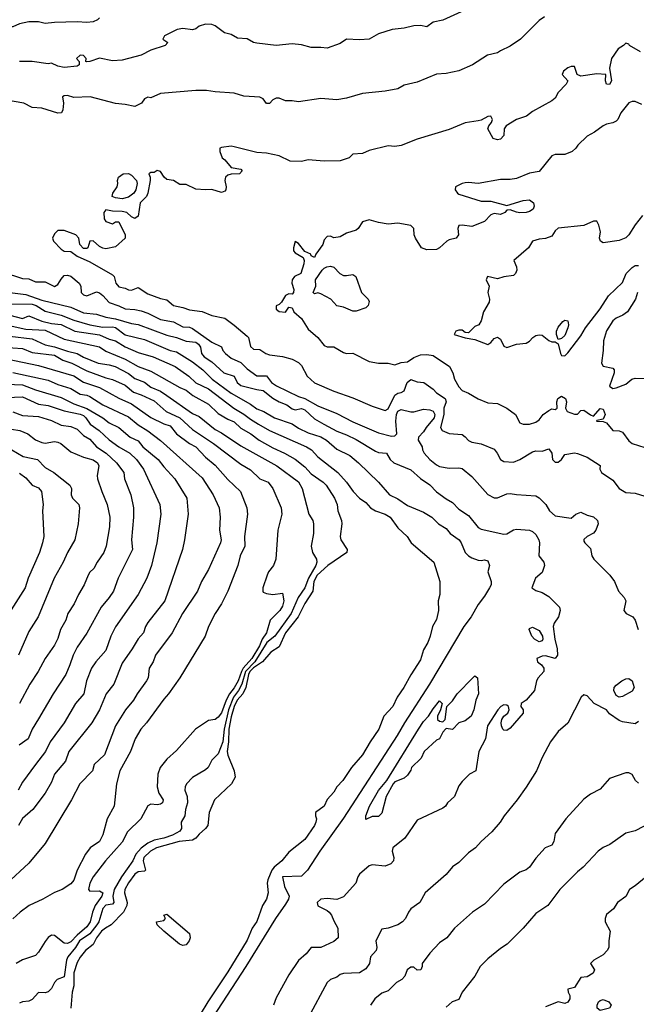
# Model space of a CAD drawing. Header units: metres. Extents: x -46681 to -43747, y -240911 to -237677.
# Tile 674 of 1056: x -45268 to -45171, y -238602 to -238448. Entities that reach past the tile are written whole.
import ezdxf

# ---------------------------------------------------------------- set-up
doc = ezdxf.new("R2010")
doc.units = ezdxf.units.M
doc.layers.add('CONTOUR_INDEX', color=1, linetype='Continuous')
doc.layers.add('CONTOUR_INTER', color=3, linetype='Continuous')

msp = doc.modelspace()

# ---------------------------------------------------------------- linework, layer by layer
at = {"layer": 'CONTOUR_INDEX'}
for points, elevation in [([(-45255.1, -238448.22), (-45255.42, -238448.52), (-45256.1, -238448.83), (-45257.1, -238448.95), (-45258.6, -238448.83), (-45262.1, -238448.91), (-45263.6, -238449.11), (-45264.6, -238448.8), (-45266.1, -238448.8), (-45267.6, -238449.13), (-45268.6, -238449.62), (-45271.1, -238449.59), (-45272.6, -238449.74), (-45274.1, -238449.13), (-45277.6, -238448.81), (-45279.1, -238448.17)], 65), ([(-45170.48, -238479.02), (-45171.6, -238480.44), (-45172.6, -238482.02), (-45173.1, -238482.49), (-45174.1, -238482.89), (-45176.6, -238483.26), (-45177.01, -238483.02), (-45177.2, -238482.52), (-45177.03, -238481.52), (-45177.26, -238480.52), (-45177.6, -238479.9), (-45178.1, -238479.89), (-45179.6, -238480.53), (-45183.6, -238480.98), (-45184.1, -238481.38), (-45184.6, -238482.2), (-45185.6, -238482.58), (-45186.6, -238482.69), (-45187.6, -238482.98), (-45188.26, -238484.02), (-45190.52, -238486.02), (-45190.12, -238487.02), (-45190.05, -238487.52), (-45190.25, -238488.02), (-45190.6, -238488.35), (-45192.1, -238488.56), (-45193.1, -238488.85), (-45194.65, -238488.52), (-45194.82, -238489.02), (-45194.4, -238490.02), (-45194.57, -238491.02), (-45194.33, -238492.02), (-45194.35, -238492.52), (-45195.24, -238494.02), (-45195.6, -238495.41), (-45196.01, -238496.02), (-45196.6, -238496.28), (-45197.6, -238497.26), (-45198.1, -238497.25), (-45198.6, -238496.86), (-45199.1, -238496.86), (-45199.56, -238497.02), (-45199.85, -238497.52), (-45198.1, -238498.04), (-45196.6, -238498.31), (-45194.6, -238499.08), (-45194.1, -238498.79), (-45193.6, -238498.18), (-45193.1, -238497.94), (-45192.6, -238498.27), (-45192.1, -238499.33), (-45191.6, -238499.57), (-45190.1, -238499.02), (-45188.6, -238498.89), (-45188.1, -238498.6), (-45187.59, -238498.02), (-45187.1, -238497.7), (-45186.6, -238497.57), (-45186.1, -238497.64), (-45185.1, -238498.45), (-45184.6, -238498.68), (-45184.1, -238498.66), (-45183.6, -238499), (-45183.27, -238500.52), (-45183.1, -238500.81), (-45182.6, -238500.85), (-45182.1, -238500.37), (-45180.1, -238497.72), (-45179.36, -238496.52), (-45177.06, -238493.52), (-45175.78, -238491.52), (-45173.6, -238489.43), (-45173.01, -238488.02), (-45172.1, -238487.1), (-45171.6, -238486.81), (-45171.1, -238486.79)], 60), ([(-45171.24, -238491.02), (-45171.56, -238492.02), (-45172.82, -238494.02), (-45173.53, -238494.52), (-45174.6, -238494.97), (-45175.1, -238495.4), (-45176.1, -238496.95), (-45176.58, -238498.52), (-45176.62, -238500.02), (-45176.86, -238502.02), (-45176.6, -238502.46), (-45175.1, -238502.78), (-45174.9, -238503.02), (-45174.88, -238503.52), (-45175.6, -238505.57), (-45175.1, -238505.94), (-45174.6, -238505.86), (-45173.1, -238505.26), (-45172.12, -238504.52), (-45171.6, -238504.35), (-45170.1, -238504.38)], 60), ([(-45269.6, -238492.75), (-45265.6, -238492.8), (-45265, -238493.02), (-45263.6, -238493.88), (-45261.1, -238494.5), (-45259.1, -238495.3), (-45256.63, -238496.02), (-45254.6, -238496.39), (-45253.1, -238496.35), (-45252.6, -238496.45), (-45251.1, -238497.58), (-45248.1, -238498.32), (-45244.1, -238500.02), (-45243.1, -238500.23), (-45240.6, -238501.78), (-45239, -238503.02), (-45237.53, -238504.52), (-45234.6, -238506.67), (-45231.6, -238508.4), (-45230.6, -238509.13), (-45229.52, -238509.52), (-45227.81, -238510.52), (-45225.1, -238511.47), (-45224.1, -238512.15), (-45222.6, -238512.85), (-45220.6, -238513.46), (-45219.73, -238514.02), (-45218.1, -238515.4), (-45216.1, -238516.41), (-45214.76, -238517.52), (-45211.64, -238520.52), (-45209.91, -238522.52), (-45208.6, -238523.12), (-45207.1, -238524.18), (-45204.6, -238525.2), (-45203.31, -238526.02), (-45202.27, -238527.02), (-45201.1, -238527.76), (-45200.43, -238528.52), (-45199.07, -238529.52), (-45198.73, -238530.02), (-45198.13, -238531.52), (-45197.6, -238532.02), (-45197.1, -238532.34), (-45196.1, -238532.69), (-45195.6, -238532.77), (-45195.1, -238532.65), (-45194.6, -238532.78), (-45194.33, -238533.52), (-45194.6, -238534.52), (-45194.05, -238536.02), (-45194.08, -238536.52), (-45194.32, -238537.02), (-45195.1, -238538.33), (-45196.1, -238539.62), (-45197.18, -238541.52), (-45198.3, -238543.02), (-45203.66, -238552.02), (-45207.59, -238558.02), (-45208.74, -238560.02), (-45217.1, -238572.88), (-45220.76, -238578.02), (-45222.68, -238581.02), (-45223.6, -238581.93), (-45226.61, -238582.02), (-45226.28, -238583.52), (-45225.56, -238585.02), (-45225.67, -238585.52), (-45226.1, -238586.29), (-45227.69, -238588.52), (-45232.32, -238596.02), (-45240.48, -238608.52)], 65), ([(-45182.89, -238495.52), (-45182.6, -238495.3), (-45182.1, -238495.43), (-45182.01, -238496.02), (-45182.1, -238496.52), (-45182.6, -238497.67), (-45183.1, -238498.16), (-45183.6, -238498.32), (-45183.89, -238497.52), (-45183.86, -238497.02), (-45183.6, -238496.39), (-45182.89, -238495.52)], 60), ([(-45269.6, -238501.34), (-45264.6, -238502.35), (-45259.1, -238503.99), (-45257.6, -238504.97), (-45255.1, -238505.79), (-45252.1, -238507.45), (-45250.1, -238508.34), (-45247.1, -238510.49), (-45245.1, -238511.46), (-45244.1, -238511.76), (-45243.09, -238513.02), (-45241.1, -238514.5), (-45240.1, -238515.03), (-45238.6, -238516.65), (-45237.1, -238517.89), (-45235.1, -238520.14), (-45233.11, -238522.02), (-45232.16, -238524.52), (-45232.06, -238525.52), (-45232.52, -238529.02), (-45232.44, -238530.52), (-45233.2, -238532.02), (-45233.53, -238533.52), (-45235.1, -238537.55), (-45236.12, -238539.52), (-45237.1, -238541.02), (-45238.11, -238543.02), (-45238.66, -238544.52), (-45242.6, -238551.04), (-45244.33, -238553.52), (-45245.1, -238554.35), (-45247.76, -238558.02), (-45248.65, -238559.02), (-45249.56, -238560.52), (-45250.3, -238562.52), (-45251.93, -238565.52), (-45252.45, -238567.52), (-45252.81, -238571.02), (-45253.89, -238573.02), (-45254.6, -238575.49), (-45255.13, -238576.52), (-45256.55, -238577.52), (-45257.3, -238578.52), (-45258.59, -238581.02), (-45259.1, -238582.57), (-45259.6, -238583.11), (-45260.91, -238584.02), (-45262.1, -238584.45), (-45263.94, -238585.52), (-45266.08, -238586.52), (-45267.46, -238587.52), (-45268.6, -238588.6)], 70), ([(-45270.1, -238512.09), (-45267.55, -238512.52), (-45266.27, -238513.02), (-45265.1, -238513.95), (-45264.1, -238514.36), (-45263.6, -238514.45), (-45262.1, -238514.22), (-45261.6, -238514.3), (-45261.16, -238514.52), (-45259.6, -238515.82), (-45257.6, -238516.66), (-45256.1, -238517.06), (-45255.41, -238517.52), (-45255.22, -238518.02), (-45255.47, -238519.52), (-45255.4, -238520.02), (-45254.76, -238522.02), (-45253.92, -238524.02), (-45253.49, -238526.02), (-45253.55, -238527.52), (-45254.09, -238530.52), (-45254.45, -238531.52), (-45255.47, -238533.02), (-45255.98, -238534.02), (-45256.6, -238534.56), (-45256.9, -238535.02), (-45257.5, -238536.52), (-45258.38, -238538.02), (-45259.08, -238539.52), (-45260.06, -238541.02), (-45260.36, -238542.02), (-45261.18, -238543.52), (-45261.6, -238544.91), (-45262.1, -238545.92), (-45263.59, -238548.02), (-45264.65, -238550.02), (-45265.98, -238552.02), (-45267.6, -238555.02)], 75), ([(-45188.16, -238543.52), (-45188.1, -238543.32), (-45187.6, -238543.12), (-45186.6, -238543.68), (-45186.04, -238544.52), (-45185.99, -238545.02), (-45186.1, -238545.26), (-45186.6, -238545.41), (-45187.33, -238545.02), (-45187.73, -238544.52), (-45188.16, -238543.52)], 65), ([(-45196.9, -238551.02), (-45196.6, -238550.73), (-45196.19, -238551.02), (-45196.06, -238553.52), (-45196.43, -238554.52), (-45196.74, -238556.02), (-45197.18, -238557.02), (-45198.1, -238557.74), (-45199.1, -238558.03), (-45200.1, -238559.06), (-45201.1, -238558.94), (-45201.18, -238559.02), (-45201.59, -238559.52), (-45202.1, -238560.55), (-45202.6, -238560.72), (-45204.49, -238562.52), (-45204.96, -238563.52), (-45206.49, -238565.02), (-45206.6, -238565.41), (-45207.1, -238566.2), (-45207.6, -238566.66), (-45209.1, -238567.23), (-45209.36, -238567.52), (-45210.42, -238569.52), (-45211.1, -238572.13), (-45211.6, -238572.63), (-45212.6, -238572.63), (-45213.6, -238573.11), (-45213.6, -238572.52), (-45213.03, -238571.02), (-45211.6, -238568.59), (-45210.32, -238567.02), (-45205.4, -238559.02), (-45204.6, -238557.85), (-45203.85, -238557.02), (-45203.1, -238555.85), (-45202.1, -238554.63), (-45201.69, -238555.02), (-45201.98, -238556.02), (-45202.45, -238557.02), (-45202.43, -238557.52), (-45202.1, -238557.8), (-45201.6, -238557.88), (-45201.21, -238557.52), (-45200.95, -238555.52), (-45200.1, -238554.62), (-45199.34, -238553.52), (-45196.9, -238551.02)], 65), ([(-45169.88, -238582.02), (-45171.6, -238583.43), (-45172.52, -238584.02), (-45173.1, -238585.11), (-45174.38, -238586.02), (-45175, -238587.02), (-45176.1, -238587.89), (-45176.3, -238588.52), (-45176.31, -238589.02), (-45175.52, -238590.52), (-45175.74, -238592.02), (-45175.71, -238593.02), (-45175.96, -238593.52), (-45176.6, -238594.19), (-45178.08, -238595.02), (-45178.59, -238595.52), (-45177.98, -238596.52), (-45178.16, -238597.02), (-45179.1, -238597.6), (-45180.1, -238597.73), (-45181.1, -238599.26), (-45182.11, -238599.52), (-45182.05, -238600.02), (-45181.8, -238600.52), (-45181.78, -238601.02), (-45182.1, -238601.56), (-45182.6, -238601.75), (-45183.6, -238601.51), (-45185.6, -238602.31)], 60), ([(-45177.34, -238601.52), (-45177.1, -238601.28), (-45176.6, -238601.14), (-45175.74, -238601.52), (-45175.37, -238602.02), (-45175.61, -238602.52), (-45177.1, -238602.85), (-45177.52, -238602.52), (-45177.53, -238602.02), (-45177.34, -238601.52)], 60)]:
    msp.add_lwpolyline(points, dxfattribs=dict(at, elevation=elevation))
at = {"layer": 'CONTOUR_INTER'}
for points, elevation in [([(-45198.17, -238447.02), (-45201.6, -238448.57), (-45203.1, -238448.89), (-45204.1, -238449.62), (-45205.1, -238449.42), (-45206.1, -238449.45), (-45207.6, -238449.82), (-45209.47, -238450.02), (-45211.6, -238450.69), (-45213.1, -238451.53), (-45214.6, -238451.65), (-45216.6, -238451.52), (-45217.6, -238452.19), (-45219.6, -238452.92), (-45220.6, -238452.8), (-45222.1, -238452.83), (-45223.6, -238452.43), (-45225.1, -238452.23), (-45227.6, -238452.51), (-45230.6, -238452.17), (-45231.1, -238452.03), (-45232.1, -238451.48), (-45233.6, -238451.38), (-45234.6, -238450.78), (-45235.61, -238450.52), (-45237.1, -238449.47), (-45237.6, -238449.25), (-45238.6, -238449.2), (-45239.57, -238449.52), (-45240.1, -238449.91), (-45240.6, -238450.05), (-45242.1, -238449.84), (-45243.03, -238450.02), (-45244.99, -238451.02), (-45245.26, -238451.52), (-45244.45, -238452.02), (-45244.87, -238452.52), (-45247.1, -238453.25), (-45248.59, -238454.02), (-45251.6, -238454.79), (-45253.1, -238454.92), (-45255.1, -238454.49), (-45256.6, -238455.02), (-45257.1, -238455.08), (-45257.22, -238455.02), (-45257.18, -238454.52), (-45257.6, -238454.07), (-45258.1, -238454), (-45258.67, -238454.52), (-45258.29, -238455.02), (-45258.29, -238455.52), (-45258.6, -238455.71), (-45260.6, -238455.92), (-45261.6, -238455.74), (-45262.6, -238455.29), (-45263.1, -238455.35), (-45265.6, -238455.02), (-45267.6, -238454.99)], 64), ([(-45185.75, -238448.02), (-45186.6, -238448.6), (-45189.51, -238451.52), (-45191.1, -238452.64), (-45192.6, -238453.32), (-45193.1, -238453.68), (-45194.65, -238454.02), (-45196.98, -238455.52), (-45199.1, -238456.45), (-45201.1, -238456.85), (-45202.6, -238456.98), (-45205.6, -238458.21), (-45207.6, -238458.7), (-45208.6, -238459.25), (-45210.6, -238459.65), (-45214.1, -238460), (-45216.6, -238460.73), (-45218.1, -238460.98), (-45220.6, -238460.76), (-45224.1, -238461.29), (-45225.1, -238461.11), (-45226.1, -238461.12), (-45227.1, -238460.73), (-45227.6, -238460.7), (-45228.1, -238460.96), (-45228.6, -238461.53), (-45229.1, -238461.54), (-45229.6, -238460.81), (-45230.1, -238460.55), (-45232.6, -238460.4), (-45234.1, -238459.95), (-45237.1, -238459.74), (-45238.45, -238459.52), (-45240.1, -238459.5), (-45245.6, -238459.98), (-45247.1, -238460.65), (-45247.6, -238460.55), (-45248.1, -238460.81), (-45248.57, -238461.52), (-45249.6, -238462.01), (-45251.1, -238461.69), (-45252.6, -238461.55), (-45256.55, -238460.52), (-45259.1, -238460.6), (-45260.1, -238460.32), (-45260.6, -238460.33), (-45260.89, -238460.52), (-45260.73, -238461.52), (-45260.84, -238462.52), (-45261.04, -238463.02), (-45261.6, -238463.07), (-45264.1, -238462.28), (-45265.6, -238462.15), (-45266.91, -238461.52), (-45269.6, -238461.01)], 63), ([(-45170.79, -238453.52), (-45172.49, -238452.52), (-45172.6, -238452.3), (-45173.1, -238452.15), (-45173.42, -238452.52), (-45174.26, -238453.02), (-45175.29, -238454.52), (-45175.6, -238456.02), (-45175.32, -238458.02), (-45175.6, -238458.58), (-45176.11, -238458.52), (-45176.24, -238458.02), (-45176.17, -238457.02), (-45177.6, -238456.94), (-45180.1, -238457.28), (-45180.68, -238457.02), (-45181.1, -238455.78), (-45181.6, -238455.76), (-45182.1, -238456), (-45182.77, -238456.52), (-45183, -238457.02), (-45182.14, -238458.02), (-45182.36, -238458.52), (-45183.6, -238459.83), (-45184.1, -238460.74), (-45184.6, -238461.14), (-45187.6, -238462.8), (-45188.56, -238463.52), (-45190.1, -238464.02), (-45191.71, -238465.02), (-45192.05, -238465.52), (-45192.09, -238466.52), (-45192.6, -238467.08), (-45193.1, -238467.23), (-45193.74, -238467.02), (-45194.59, -238465.52), (-45194.44, -238465.02), (-45193.99, -238464.52), (-45193.85, -238464.02), (-45194.1, -238463.52), (-45194.6, -238463.55), (-45195.6, -238464.13), (-45196.1, -238464.26), (-45198.1, -238464.58), (-45200.6, -238465.59), (-45205.6, -238467.08), (-45208.1, -238468.1), (-45209.1, -238468.24), (-45210.1, -238468.13), (-45213.1, -238468.87), (-45214.1, -238469.33), (-45215.6, -238469.46), (-45216.22, -238470.02), (-45217.6, -238470.46), (-45220.1, -238470.53), (-45222.6, -238470.31), (-45223.6, -238470.56), (-45225.39, -238470.52), (-45227.1, -238469.68), (-45229.1, -238469.31), (-45230.6, -238469.2), (-45234.1, -238468.28), (-45234.6, -238468.2), (-45236.1, -238468.41), (-45236.35, -238468.52), (-45236.37, -238469.02), (-45236, -238470.02), (-45235.6, -238470.33), (-45234.6, -238471.52), (-45233.1, -238471.78), (-45232.86, -238472.02), (-45233.29, -238472.52), (-45234.6, -238472.56), (-45235.1, -238472.69), (-45235.48, -238473.02), (-45235.56, -238473.52), (-45235.39, -238474.52), (-45235.42, -238475.02), (-45235.6, -238475.23), (-45236.1, -238475.4), (-45237.6, -238474.95), (-45238.6, -238475), (-45240.1, -238474.88), (-45241.6, -238474.19), (-45242.6, -238474.18), (-45243.6, -238473.55), (-45244.6, -238473.38), (-45245.05, -238473.02), (-45245.6, -238472.16), (-45246.1, -238472), (-45246.6, -238472.31), (-45247.1, -238472.32), (-45247.42, -238472.52), (-45247.21, -238473.02), (-45247.21, -238473.52), (-45247.59, -238475.52), (-45247.77, -238476.02), (-45248.77, -238477.02), (-45249.1, -238479.11), (-45249.6, -238479.47), (-45250.1, -238479.22), (-45250.84, -238478.52), (-45251.6, -238478.37), (-45253.1, -238478.33), (-45254.1, -238478.12), (-45254.42, -238478.52), (-45254.4, -238479.52), (-45254.1, -238479.91), (-45253.1, -238480.29), (-45252.6, -238480), (-45252.1, -238480.01), (-45251.13, -238482.02), (-45251.1, -238482.52), (-45252.6, -238483.9), (-45254.1, -238484.18), (-45254.6, -238484.11), (-45255.1, -238483.84), (-45256.1, -238482.95), (-45256.64, -238483.02), (-45256.94, -238484.02), (-45257.1, -238484.16), (-45257.6, -238484.13), (-45258.17, -238483.52), (-45258.35, -238482.52), (-45258.82, -238482.02), (-45260.6, -238481.34), (-45261.6, -238481.32), (-45262.1, -238481.85), (-45262.43, -238482.52), (-45262.29, -238483.02), (-45261.1, -238484.25), (-45260.6, -238484.53), (-45259.6, -238484.62), (-45258.6, -238485.35), (-45256.6, -238486.23), (-45253.1, -238488.25), (-45252.82, -238488.52), (-45252.55, -238489.52), (-45252.1, -238490.13), (-45251.1, -238490.34), (-45250.6, -238490.57), (-45250.1, -238490.61), (-45249.1, -238490.23), (-45247.6, -238491.19), (-45245.6, -238491.92), (-45244.6, -238492.13), (-45243.6, -238493.03), (-45242.1, -238493.33), (-45241.1, -238493.69), (-45239.1, -238493.96), (-45237.6, -238494.59), (-45235.6, -238495.01), (-45234.1, -238496.1), (-45232.1, -238497.81), (-45231.91, -238498.02), (-45231.6, -238499.42), (-45231.1, -238499.81), (-45230.1, -238499.87), (-45229.16, -238500.52), (-45228.6, -238500.68), (-45226.6, -238500.96), (-45225.1, -238501.39), (-45224.1, -238501.92), (-45223.6, -238502.35), (-45222.74, -238504.02), (-45221.6, -238505.07), (-45218.6, -238506.37), (-45215.6, -238507.41), (-45212.6, -238508.71), (-45210.6, -238509.38), (-45210.1, -238509.14), (-45209.1, -238507.01), (-45208.6, -238506.67), (-45208.1, -238506.59), (-45207.6, -238506.3), (-45207.14, -238505.02), (-45206.6, -238504.56), (-45205.6, -238504.93), (-45204.55, -238505.02), (-45203.1, -238506.06), (-45202.6, -238506.65), (-45201.22, -238507.52), (-45201.08, -238508.02), (-45201.44, -238509.02), (-45201.46, -238510.02), (-45201.94, -238512.02), (-45201.69, -238512.52), (-45200.6, -238512.97), (-45198.6, -238513.14), (-45198.1, -238513.49), (-45197.6, -238514.07), (-45197.1, -238514.33), (-45195.6, -238514.58), (-45193.6, -238515.38), (-45193.12, -238516.02), (-45192.63, -238517.02), (-45192.1, -238517.31), (-45190.6, -238517.43), (-45189.6, -238517.03), (-45187.6, -238515.81), (-45187.1, -238515.67), (-45186.1, -238515.72), (-45185.1, -238515.37), (-45184.6, -238516.02), (-45184.5, -238517.02), (-45184.1, -238517.43), (-45183.6, -238517.42), (-45183.1, -238517.02), (-45182.6, -238516.25), (-45181.1, -238515.97), (-45180.6, -238516.06), (-45179.1, -238516.63), (-45177.1, -238517.94), (-45177.14, -238518.52), (-45176.87, -238519.02), (-45175.1, -238520.25), (-45174.09, -238521.52), (-45173.1, -238522.18), (-45171.6, -238522.27), (-45170.1, -238522.7)], 62), ([(-45170.6, -238461.68), (-45171.6, -238461.23), (-45172.1, -238461.25), (-45172.6, -238461.44), (-45173.86, -238463.02), (-45174.32, -238464.02), (-45174.6, -238464.28), (-45175.1, -238464.58), (-45176.1, -238464.78), (-45176.6, -238465.03), (-45177.96, -238466.02), (-45179.1, -238466.65), (-45180.57, -238468.02), (-45180.89, -238468.52), (-45181.42, -238469.02), (-45182.6, -238469.48), (-45184.1, -238469.47), (-45184.6, -238469.71), (-45186.6, -238472.13), (-45188.1, -238472.4), (-45190.1, -238473.22), (-45191.1, -238473.37), (-45192.6, -238473.4), (-45196.1, -238474.02), (-45197.6, -238473.86), (-45198.1, -238473.93), (-45198.57, -238474.02), (-45199.62, -238474.52), (-45199.67, -238475.02), (-45199.33, -238475.52), (-45199.1, -238475.65), (-45195.6, -238476.77), (-45194.1, -238476.76), (-45191.6, -238477.46), (-45189.1, -238476.65), (-45188.1, -238476.58), (-45187.45, -238477.02), (-45187.34, -238477.52), (-45187.5, -238478.02), (-45188.1, -238478.39), (-45188.6, -238478.53), (-45189.6, -238478.56), (-45190.1, -238478.49), (-45191.1, -238478.09), (-45191.6, -238478.18), (-45191.95, -238478.52), (-45192.6, -238478.83), (-45193.6, -238478.71), (-45194.1, -238478.87), (-45195.1, -238479.94), (-45197.1, -238480.7), (-45198.6, -238480.49), (-45199.1, -238480.58), (-45199.28, -238481.02), (-45199.18, -238482.02), (-45199.51, -238482.52), (-45200.6, -238482.81), (-45200.96, -238483.02), (-45202.1, -238484.04), (-45202.6, -238484.32), (-45204.1, -238484.37), (-45204.91, -238484.02), (-45205.88, -238482.52), (-45206.05, -238482.02), (-45206.11, -238481.02), (-45206.6, -238480.55), (-45208.6, -238480.19), (-45210.1, -238480.36), (-45211.6, -238480.1), (-45213.1, -238479.67), (-45214.1, -238479.97), (-45214.8, -238481.02), (-45215.1, -238481.28), (-45216.6, -238481.75), (-45217.6, -238482.31), (-45218.6, -238482.46), (-45219.1, -238482.22), (-45219.6, -238482.29), (-45220.1, -238482.77), (-45220.32, -238483.52), (-45221.4, -238485.02), (-45221.6, -238485.53), (-45222.1, -238485.28), (-45222.19, -238485.02), (-45223.1, -238484.61), (-45224.1, -238483.37), (-45224.6, -238483.04), (-45224.89, -238484.02), (-45224.86, -238484.52), (-45224.6, -238484.81), (-45223.38, -238485.52), (-45223.19, -238486.02), (-45223.25, -238486.52), (-45223.73, -238488.02), (-45224.7, -238488.52), (-45225.08, -238489.02), (-45225.14, -238489.52), (-45224.82, -238490.52), (-45224.86, -238491.02), (-45225.1, -238491.24), (-45225.6, -238491.2), (-45226.1, -238491.44), (-45226.76, -238492.52), (-45227.1, -238492.87), (-45227.6, -238493.07), (-45227.6, -238493.58), (-45227.1, -238493.96), (-45226.1, -238494.04), (-45225.6, -238493.27), (-45225.1, -238493.36), (-45224.8, -238494.02), (-45223.6, -238495.04), (-45222.6, -238496.71), (-45221.08, -238498.02), (-45220.1, -238499.24), (-45219.6, -238499.47), (-45218.6, -238499.46), (-45217.1, -238500.33), (-45216.6, -238500.5), (-45215.6, -238500.43), (-45213.1, -238501.72), (-45211.6, -238502), (-45210.1, -238501.98), (-45209.1, -238502.24), (-45208.1, -238501.92), (-45207.1, -238501.8), (-45206.1, -238501.14), (-45205.1, -238500.72), (-45204.1, -238500.63), (-45203.1, -238500.83), (-45200.56, -238502.52), (-45200.02, -238503.52), (-45199.77, -238504.52), (-45199.1, -238505.69), (-45198.6, -238506.26), (-45197.6, -238506.68), (-45196.1, -238507.58), (-45194.6, -238508.16), (-45193.1, -238508.3), (-45191.6, -238509.04), (-45190.27, -238510.02), (-45189.6, -238511.3), (-45189.1, -238511.49), (-45188.1, -238511.5), (-45187.1, -238511.2), (-45186.6, -238510.83), (-45185.96, -238510.02), (-45185.1, -238509.39), (-45184.6, -238509.13), (-45184.1, -238509.2), (-45183.77, -238509.02), (-45183.85, -238508.02), (-45183.66, -238507.52), (-45183.1, -238507.15), (-45182.46, -238507.52), (-45182.3, -238508.02), (-45182.48, -238509.02), (-45182.23, -238509.52), (-45181.1, -238509.95), (-45180.6, -238509.96), (-45180.1, -238509.38), (-45179.6, -238509.31), (-45178.6, -238510.07), (-45178.1, -238510.25), (-45177.1, -238509.09), (-45176.6, -238509.19), (-45176.31, -238510.02), (-45176.6, -238510.74), (-45177.6, -238510.92), (-45177.67, -238511.02), (-45176.6, -238511.1), (-45176.1, -238511.3), (-45175.1, -238512.47), (-45174.1, -238512.55), (-45173.6, -238512.78), (-45172.6, -238514.13), (-45172.1, -238514.5), (-45170.1, -238515.15)], 61), ([(-45251.43, -238472.52), (-45250.6, -238472.43), (-45250.1, -238472.72), (-45249.36, -238473.52), (-45249.24, -238474.02), (-45249.46, -238475.02), (-45249.77, -238475.52), (-45250.6, -238476.16), (-45251.6, -238476.38), (-45252.6, -238476.26), (-45253.15, -238476.02), (-45253.04, -238475.52), (-45252.34, -238474.52), (-45252.25, -238474.02), (-45252.33, -238473.52), (-45252.17, -238473.02), (-45251.43, -238472.52)], 63), ([(-45219.66, -238487.02), (-45219.1, -238486.9), (-45218.6, -238487.03), (-45217.66, -238488.02), (-45217.1, -238488.34), (-45216.6, -238488.36), (-45215.6, -238488.17), (-45215.14, -238488.52), (-45214.29, -238491.02), (-45213.25, -238492.02), (-45213.1, -238492.38), (-45213.22, -238493.02), (-45213.6, -238493.36), (-45215.1, -238493.88), (-45215.6, -238493.91), (-45217.1, -238493.26), (-45218.1, -238493.06), (-45219.05, -238492.02), (-45220.6, -238491.22), (-45221.1, -238491.04), (-45221.6, -238491.21), (-45221.81, -238491.02), (-45221.39, -238490.02), (-45221.43, -238489.02), (-45220.4, -238487.52), (-45220.1, -238487.21), (-45219.66, -238487.02)], 61), ([(-45270.1, -238487.85), (-45267.1, -238488.82), (-45266.1, -238488.86), (-45265.1, -238489.32), (-45263.6, -238489.35), (-45262.1, -238490.04), (-45261.6, -238489.77), (-45261.1, -238488.92), (-45260.6, -238488.36), (-45260.1, -238488.27), (-45259.6, -238488.44), (-45258.3, -238489.52), (-45258, -238490.02), (-45257.95, -238491.02), (-45257.6, -238491.37), (-45257.1, -238491.49), (-45255.6, -238490.87), (-45255.1, -238491.05), (-45254.6, -238491.44), (-45253.6, -238492.54), (-45252.1, -238493.06), (-45251.1, -238493.56), (-45249.6, -238493.64), (-45248.6, -238493.83), (-45247.6, -238494.2), (-45245.6, -238495.2), (-45243.6, -238495.54), (-45242.1, -238496.33), (-45241.1, -238496.42), (-45240.6, -238496.59), (-45237.6, -238498.71), (-45236.1, -238499.45), (-45235.87, -238500.02), (-45235.47, -238500.52), (-45234.6, -238501.2), (-45233.1, -238501.88), (-45232.1, -238502.88), (-45230.6, -238503.98), (-45229.1, -238504), (-45228.29, -238505.02), (-45227.53, -238505.52), (-45224.1, -238507.21), (-45223.1, -238507.53), (-45221.1, -238508.67), (-45218.1, -238509.87), (-45215.6, -238511.14), (-45211.6, -238512.85), (-45209.6, -238513.4), (-45209.1, -238513.34), (-45208.76, -238513.02), (-45208.9, -238511.02), (-45208.82, -238510.02), (-45208.6, -238509.5), (-45208.1, -238509.2), (-45206.6, -238509.59), (-45206.1, -238509.6), (-45204.6, -238509.17), (-45203.6, -238509.26), (-45203.1, -238509.47), (-45202.85, -238510.02), (-45202.93, -238510.52), (-45204.21, -238512.02), (-45204.6, -238512.72), (-45205.4, -238513.52), (-45205.44, -238514.02), (-45204.82, -238515.02), (-45204.75, -238515.52), (-45204.51, -238516.02), (-45203.6, -238517.01), (-45202.6, -238517.85), (-45202.1, -238518.09), (-45200.6, -238518.37), (-45199.1, -238518.33), (-45198.6, -238518.43), (-45197.1, -238519.68), (-45194.6, -238522.48), (-45193.6, -238522.98), (-45193.1, -238522.97), (-45191.6, -238522.37), (-45191.1, -238522.31), (-45190.1, -238522.49), (-45187.1, -238522.66), (-45186.6, -238522.99), (-45185.54, -238524.02), (-45184.97, -238525.02), (-45184.1, -238525.78), (-45181.6, -238526.13), (-45180.86, -238525.52), (-45180.1, -238525.21), (-45179.1, -238525.68), (-45178.1, -238525.97), (-45177.49, -238526.52), (-45177.41, -238527.02), (-45177.73, -238528.02), (-45178.1, -238528.51), (-45179.09, -238529.02), (-45179.6, -238529.46), (-45179.6, -238529.73), (-45179.49, -238530.02), (-45178.6, -238530.89), (-45178.35, -238532.02), (-45178.04, -238532.52), (-45175.55, -238535.02), (-45174.86, -238536.02), (-45174.22, -238537.52), (-45173.33, -238538.52), (-45173.1, -238539.02), (-45173.39, -238540.52), (-45173.04, -238541.02), (-45171.96, -238541.52), (-45171.61, -238542.02), (-45171.15, -238543.52)], 63), ([(-45269.09, -238491.02), (-45266.6, -238491.29), (-45264.1, -238492.21), (-45259.6, -238493.28), (-45257.6, -238494.15), (-45255.6, -238494.39), (-45254.1, -238494.86), (-45252.6, -238495.08), (-45250.1, -238495.82), (-45249.1, -238495.98), (-45244.6, -238497.64), (-45243.1, -238497.99), (-45241.6, -238498.56), (-45240.1, -238498.75), (-45239.66, -238499.02), (-45239.35, -238499.52), (-45239.22, -238500.52), (-45238.82, -238501.02), (-45237.6, -238501.79), (-45235.74, -238503.52), (-45234.1, -238504.04), (-45233.63, -238505.02), (-45233.1, -238505.48), (-45230.6, -238506.13), (-45229.6, -238506.26), (-45228.1, -238507.48), (-45227.1, -238508.05), (-45225.92, -238508.52), (-45225.1, -238509.1), (-45224.6, -238509.28), (-45223.6, -238509.08), (-45223.1, -238509.26), (-45221.6, -238510.67), (-45220.16, -238511.52), (-45218.1, -238512.61), (-45216.6, -238513.16), (-45215.1, -238513.88), (-45212.1, -238515.74), (-45211.6, -238515.94), (-45210.4, -238516.02), (-45209.79, -238517.02), (-45209.21, -238517.52), (-45206.6, -238518.6), (-45205.1, -238519.99), (-45203.6, -238520.96), (-45202.6, -238522.03), (-45201.1, -238523.15), (-45200.1, -238523.69), (-45199.1, -238524.77), (-45197.6, -238525.76), (-45196.1, -238527.63), (-45195.6, -238527.86), (-45192.1, -238528.67), (-45191.6, -238528.59), (-45190.6, -238527.98), (-45190.1, -238527.85), (-45188.1, -238528.03), (-45187.6, -238528.22), (-45187.1, -238528.68), (-45186.61, -238529.52), (-45186.52, -238530.02), (-45186.63, -238532.02), (-45185.88, -238533.02), (-45185.73, -238533.52), (-45186.1, -238534.62), (-45187.13, -238535.52), (-45187.7, -238537.02), (-45187.1, -238537.44), (-45186.1, -238537.71), (-45185.1, -238538.37), (-45183.43, -238540.02), (-45183.3, -238540.52), (-45183.59, -238541.52), (-45184.23, -238542.52), (-45184.39, -238543.02), (-45184.15, -238545.02), (-45183.78, -238546.52), (-45183.72, -238547.52), (-45184.1, -238548.02), (-45185.6, -238547.61), (-45186.1, -238547.67), (-45186.96, -238548.02), (-45186.85, -238548.52), (-45186.23, -238549.02), (-45185.85, -238549.52), (-45185.85, -238550.02), (-45186.73, -238551.02), (-45186.99, -238551.52), (-45187.3, -238553.02), (-45188.6, -238554.5), (-45189.4, -238555.02), (-45189.42, -238555.52), (-45189.07, -238556.02), (-45189.08, -238556.52), (-45191.1, -238558.85), (-45191.6, -238559.23), (-45192.1, -238559.16), (-45192.25, -238559.02), (-45192.47, -238558.52), (-45192.51, -238558.02), (-45192.42, -238557.52), (-45192.11, -238557.02), (-45191.49, -238556.52), (-45191.27, -238556.02), (-45191.34, -238555.52), (-45191.6, -238555.31), (-45192.1, -238555.26), (-45192.57, -238555.52), (-45193, -238556.02), (-45194.61, -238558.52), (-45194.96, -238560.52), (-45195.97, -238562.52), (-45196.43, -238565.52), (-45197.46, -238566.02), (-45198.6, -238567.17), (-45199.1, -238567.84), (-45199.78, -238569.52), (-45200.88, -238570.52), (-45201.17, -238571.02), (-45201.6, -238571.35), (-45205.6, -238573.23), (-45207.53, -238576.02), (-45209.4, -238577.52), (-45209.48, -238578.02), (-45209.23, -238579.02), (-45209.28, -238579.52), (-45209.68, -238580.02), (-45210.6, -238580.39), (-45212.6, -238580.14), (-45213.1, -238580.3), (-45214.6, -238581.61), (-45214.84, -238582.02), (-45215.15, -238583.02), (-45217.1, -238585.17), (-45218.1, -238585.57), (-45219.6, -238585.42), (-45220.6, -238585.52), (-45221.16, -238586.02), (-45221.1, -238586.53), (-45219.6, -238587.3), (-45219.29, -238587.52), (-45218.94, -238588.02), (-45218.6, -238588.91), (-45217.94, -238590.02), (-45217.93, -238591.52), (-45218.6, -238592.13), (-45220.6, -238593.04), (-45222.1, -238593.02), (-45222.92, -238594.02), (-45224.1, -238595.06), (-45225.6, -238597.32), (-45227.6, -238600.9), (-45227.99, -238602.02)], 64), ([(-45269.1, -238494.5), (-45267.1, -238495.02), (-45266.1, -238494.65), (-45264.1, -238495.47), (-45262.6, -238495.85), (-45261.1, -238495.99), (-45258.93, -238497.02), (-45255.1, -238497.57), (-45253.6, -238498.24), (-45252.64, -238498.52), (-45251.1, -238499.48), (-45249.1, -238500.35), (-45246.75, -238501.02), (-45243.33, -238502.52), (-45241.2, -238504.02), (-45240.1, -238505.06), (-45238.1, -238506.01), (-45234.17, -238509.02), (-45232.6, -238509.95), (-45231.6, -238510.75), (-45230.34, -238511.52), (-45228.6, -238512.48), (-45222.86, -238515.02), (-45222.08, -238515.52), (-45221.1, -238516.6), (-45217.97, -238519.02), (-45216.59, -238520.52), (-45215.59, -238522.02), (-45214.6, -238523.03), (-45213.6, -238523.73), (-45212.89, -238524.52), (-45212.1, -238525.01), (-45210.6, -238525.55), (-45209.81, -238526.02), (-45208.6, -238527.68), (-45207.15, -238529.02), (-45206.51, -238530.02), (-45203.02, -238533.02), (-45202.08, -238536.02), (-45202.04, -238538.02), (-45202.3, -238539.02), (-45202.29, -238540.52), (-45202.6, -238541.96), (-45203.2, -238543.02), (-45203.55, -238544.52), (-45203.95, -238545.52), (-45204.6, -238546.65), (-45205.1, -238548.25), (-45206.6, -238550.54), (-45207.69, -238552.52), (-45208.73, -238554.02), (-45209.37, -238555.52), (-45210.79, -238557.02), (-45211.55, -238559.02), (-45212.94, -238561.02), (-45214.1, -238563.04), (-45215.82, -238565.02), (-45217.19, -238567.02), (-45218.12, -238568.02), (-45218.6, -238568.83), (-45219.6, -238569.97), (-45220.1, -238571.02), (-45221.43, -238572.02), (-45221.45, -238572.52), (-45221.3, -238573.02), (-45221.39, -238573.52), (-45221.6, -238574.03), (-45223.1, -238576.21), (-45225.6, -238578.21), (-45226.67, -238579.52), (-45227.9, -238580.52), (-45228.27, -238581.02), (-45228.89, -238582.52), (-45228.97, -238583.02), (-45228.83, -238584.52), (-45229.09, -238585.52), (-45229.72, -238586.52), (-45230.6, -238588.97), (-45231.29, -238590.02), (-45232.1, -238591.88), (-45235.1, -238596.86), (-45238.24, -238601.52), (-45240.6, -238605.43)], 66), ([(-45270.1, -238495.91), (-45266.6, -238496.72), (-45263.6, -238496.85), (-45260.6, -238498.27), (-45255.1, -238499.48), (-45254.1, -238500.14), (-45251.1, -238501.36), (-45249.1, -238502.5), (-45247.1, -238503.26), (-45242.6, -238505.78), (-45241.6, -238506.19), (-45240.55, -238507.02), (-45238.1, -238508.37), (-45236.6, -238509.85), (-45235.1, -238510.73), (-45234.1, -238511.15), (-45233.1, -238512.11), (-45231.5, -238513.02), (-45230.2, -238514.02), (-45228.1, -238515.22), (-45226.26, -238516.02), (-45224.6, -238516.95), (-45223.1, -238518.13), (-45222.1, -238519.26), (-45220.23, -238520.52), (-45219.8, -238521.02), (-45218.46, -238523.02), (-45218.09, -238524.02), (-45217.94, -238525.02), (-45217.39, -238526.52), (-45217.35, -238527.02), (-45217.62, -238529.02), (-45217.49, -238529.52), (-45216.52, -238531.02), (-45216.55, -238531.52), (-45219.52, -238533.52), (-45221.17, -238535.02), (-45221.69, -238536.02), (-45221.84, -238537.52), (-45223.1, -238539.47), (-45224.17, -238541.52), (-45226.12, -238544.02), (-45227.1, -238546.21), (-45228.42, -238547.02), (-45229.68, -238548.52), (-45231.1, -238549.45), (-45231.66, -238550.02), (-45231.9, -238550.52), (-45232.29, -238552.52), (-45232.79, -238553.52), (-45233.66, -238554.52), (-45234.1, -238555.5), (-45234.6, -238557.09), (-45234.96, -238559.02), (-45234.99, -238561.02), (-45235.19, -238562.52), (-45235.1, -238563.08), (-45234.11, -238565.52), (-45233.98, -238566.52), (-45234.52, -238567.52), (-45237.21, -238570.02), (-45238.01, -238572.02), (-45238.25, -238574.02), (-45238.6, -238574.52), (-45239.6, -238575.37), (-45240.08, -238576.02), (-45240.6, -238576.34), (-45242.71, -238576.52), (-45246.21, -238577.52), (-45247.18, -238578.02), (-45248.19, -238579.02), (-45248.31, -238579.52), (-45247.96, -238581.02), (-45248.1, -238581.17), (-45249.1, -238581.25), (-45249.6, -238581.63), (-45250.6, -238582.98), (-45251.15, -238584.02), (-45251.2, -238584.52), (-45250.81, -238586.02), (-45250.86, -238586.52), (-45251.39, -238587.52), (-45253.28, -238589.52), (-45254.18, -238590.02), (-45254.78, -238590.52), (-45255.6, -238591.55), (-45256.1, -238592.55), (-45257.3, -238593.52), (-45258.1, -238594.53), (-45258.6, -238595.39), (-45259.1, -238597), (-45259.11, -238599.02), (-45259.38, -238600.02), (-45259.59, -238602.52)], 67), ([(-45269.1, -238497.8), (-45265.6, -238498.23), (-45263.6, -238499.16), (-45262.1, -238499.44), (-45260.1, -238500.12), (-45258.6, -238500.48), (-45257.6, -238501.08), (-45255.31, -238502.02), (-45253.6, -238502.26), (-45252.69, -238502.52), (-45250.6, -238503.64), (-45249.6, -238504.41), (-45248.1, -238504.95), (-45247.1, -238505.72), (-45245.6, -238506.39), (-45244.59, -238507.02), (-45240.6, -238509.83), (-45239.6, -238510.31), (-45237.1, -238512.32), (-45236.1, -238512.84), (-45233.1, -238514.86), (-45227.49, -238518.02), (-45224.1, -238520.51), (-45223.52, -238521.52), (-45222.5, -238525.52), (-45221.87, -238526.52), (-45221.74, -238527.02), (-45221.76, -238528.52), (-45222.14, -238530.52), (-45221.92, -238531.52), (-45221.28, -238532.52), (-45221.22, -238533.02), (-45221.41, -238533.52), (-45222.56, -238535.52), (-45223.1, -238537.01), (-45224.15, -238538.52), (-45225.25, -238541.02), (-45227.78, -238544.52), (-45229.01, -238545.52), (-45230.9, -238548.52), (-45232.37, -238550.02), (-45232.94, -238552.02), (-45233.47, -238553.02), (-45234.2, -238554.02), (-45234.98, -238556.02), (-45235.7, -238559.02), (-45235.88, -238561.02), (-45236.6, -238562.88), (-45237.6, -238563.88), (-45238.19, -238565.02), (-45238.6, -238565.38), (-45240.6, -238566.55), (-45241.54, -238567.52), (-45241.77, -238568.02), (-45241.8, -238568.52), (-45241.44, -238569.52), (-45241.37, -238570.52), (-45241.69, -238571.52), (-45241.8, -238572.52), (-45242.37, -238573.52), (-45242.34, -238574.52), (-45242.6, -238574.92), (-45243.71, -238575.52), (-45245.08, -238576.02), (-45246.6, -238576.33), (-45247.6, -238576.81), (-45248.6, -238577.56), (-45249.47, -238578.52), (-45249.9, -238579.52), (-45251.7, -238582.02), (-45252.81, -238584.02), (-45253.02, -238585.02), (-45252.88, -238586.02), (-45253.1, -238586.31), (-45254.1, -238586.46), (-45254.6, -238586.96), (-45255.23, -238589.02), (-45255.52, -238589.52), (-45256.6, -238590.9), (-45258.21, -238592.02), (-45258.84, -238593.02), (-45260.03, -238594.52), (-45260.24, -238595.02), (-45260.6, -238597.62), (-45261.69, -238598.02), (-45262.13, -238598.52), (-45262.6, -238599.42), (-45263.1, -238599.94), (-45263.6, -238600.13), (-45264.6, -238600.06), (-45265.6, -238601.12), (-45266.1, -238601.43), (-45267.1, -238601.53), (-45267.6, -238601.71)], 68), ([(-45270.1, -238499.49), (-45267.1, -238499.7), (-45265.6, -238500.34), (-45262.1, -238500.78), (-45260.81, -238501.52), (-45259.41, -238502.02), (-45257.1, -238503.2), (-45254.1, -238504.29), (-45253.1, -238504.53), (-45251.1, -238505.41), (-45249.81, -238506.52), (-45248.6, -238506.94), (-45246.6, -238507.85), (-45244.72, -238509.52), (-45242.6, -238510.51), (-45240.6, -238512.35), (-45237.35, -238514.52), (-45233.1, -238517.73), (-45231.6, -238518.62), (-45230.1, -238520.01), (-45228.82, -238520.52), (-45228.09, -238521.52), (-45226.82, -238524.52), (-45226.71, -238525.52), (-45227.3, -238528.02), (-45227.65, -238532.52), (-45227.99, -238533.52), (-45228.77, -238534.52), (-45228.98, -238535.02), (-45229.65, -238537.02), (-45229.67, -238537.52), (-45229.6, -238537.68), (-45229.1, -238537.89), (-45228.1, -238538.05), (-45226.6, -238537.82), (-45226.4, -238539.02), (-45226.6, -238539.84), (-45227.01, -238540.52), (-45228.51, -238542.02), (-45229.07, -238544.02), (-45229.78, -238545.02), (-45230.17, -238546.02), (-45231.37, -238548.02), (-45232.7, -238549.52), (-45233, -238550.02), (-45233.49, -238551.52), (-45234.1, -238552.58), (-45234.83, -238553.52), (-45235.35, -238554.52), (-45236.1, -238556.49), (-45236.6, -238557.15), (-45237.1, -238557.52), (-45238.1, -238557.7), (-45240.14, -238559.02), (-45243.1, -238562.37), (-45244.6, -238563.69), (-45245.64, -238565.02), (-45246.02, -238566.02), (-45246.13, -238568.02), (-45245.85, -238569.02), (-45245.2, -238570.02), (-45245.3, -238570.52), (-45245.6, -238570.73), (-45246.1, -238570.8), (-45247.1, -238570.71), (-45247.6, -238570.95), (-45248.65, -238573.02), (-45250.75, -238575.02), (-45251.6, -238576.63), (-45254.15, -238579.52), (-45256.11, -238582.02), (-45256.63, -238583.02), (-45256.85, -238584.02), (-45256.6, -238584.25), (-45255.1, -238584.23), (-45254.57, -238584.52), (-45254.74, -238585.02), (-45255.79, -238586.52), (-45256.21, -238587.52), (-45256.54, -238589.02), (-45257.1, -238589.81), (-45258.6, -238591.1), (-45259.6, -238592.17), (-45260.1, -238592.42), (-45260.6, -238592.37), (-45262.1, -238591.19), (-45262.6, -238591.14), (-45263.1, -238591.5), (-45263.6, -238592.09), (-45264.6, -238593.78), (-45265.1, -238594.3), (-45267.1, -238594.94), (-45268.1, -238595.54)], 69), ([(-45268.6, -238503.47), (-45263.1, -238504.66), (-45261.6, -238505.35), (-45259.6, -238505.93), (-45258.1, -238506.84), (-45257.1, -238506.99), (-45256.6, -238507.2), (-45254.6, -238508.5), (-45250.6, -238510.38), (-45249.1, -238511.62), (-45247.6, -238512.55), (-45245.6, -238514.04), (-45239.1, -238519.88), (-45237.37, -238522.52), (-45236.47, -238524.52), (-45236.28, -238526.02), (-45236.41, -238528.02), (-45236.16, -238529.52), (-45236.27, -238530.02), (-45238.1, -238534.16), (-45239.19, -238536.02), (-45239.86, -238537.52), (-45242.19, -238541.02), (-45243.77, -238544.02), (-45246.4, -238547.52), (-45246.76, -238548.52), (-45247.35, -238549.52), (-45247.55, -238551.02), (-45247.77, -238551.52), (-45249.23, -238553.52), (-45249.81, -238554.52), (-45251.06, -238556.02), (-45252.6, -238558.52), (-45254.31, -238563.02), (-45255.94, -238564.52), (-45256.19, -238565.52), (-45258.18, -238567.52), (-45259.48, -238570.02), (-45263.6, -238576.85), (-45266.1, -238579.92), (-45269.6, -238583.13)], 71), ([(-45269.6, -238505.3), (-45267.1, -238505.4), (-45265.1, -238506.17), (-45261.1, -238507.36), (-45259.1, -238508.32), (-45257.1, -238509.05), (-45254.6, -238510.52), (-45253.6, -238511.29), (-45252.1, -238512.04), (-45250.31, -238513.52), (-45249.1, -238514.1), (-45248.37, -238515.02), (-45245.97, -238517.02), (-45245.1, -238518.16), (-45243.38, -238520.02), (-45241.52, -238523.02), (-45241.28, -238525.52), (-45241.84, -238529.52), (-45242.19, -238531.02), (-45244.94, -238539.02), (-45247.6, -238542.42), (-45247.94, -238543.02), (-45248.27, -238544.02), (-45249.1, -238544.93), (-45250.01, -238546.52), (-45251.6, -238548.73), (-45252.86, -238552.02), (-45254.06, -238553.52), (-45255.13, -238556.02), (-45256.3, -238558.02), (-45259.89, -238562.52), (-45260.39, -238564.02), (-45262.1, -238566.02), (-45262.6, -238567.28), (-45263.58, -238569.02), (-45265.5, -238571.52), (-45267.1, -238572.92), (-45267.76, -238574.02)], 72), ([(-45269.6, -238507.35), (-45267.1, -238507.27), (-45264.6, -238508.38), (-45263.1, -238508.59), (-45260.6, -238509.41), (-45258.1, -238509.94), (-45257.6, -238510.17), (-45257.22, -238510.52), (-45256.54, -238511.52), (-45255.17, -238512.52), (-45253.6, -238513.94), (-45252.1, -238515.03), (-45250.37, -238516.02), (-45249.35, -238517.02), (-45248.25, -238518.52), (-45245.69, -238524.02), (-45245.57, -238525.52), (-45246.15, -238530.02), (-45246.99, -238533.52), (-45247.75, -238535.52), (-45249.1, -238538.02), (-45252.6, -238543.1), (-45253.36, -238544.52), (-45254.1, -238546.79), (-45255.68, -238548.52), (-45256.37, -238549.52), (-45257.15, -238551.52), (-45257.56, -238553.52), (-45258.86, -238555.02), (-45260.62, -238558.02), (-45262.79, -238561.02), (-45263.52, -238562.52), (-45265.11, -238564.52), (-45267.1, -238567.31), (-45267.8, -238568.52)], 73), ([(-45268.6, -238509.61), (-45267.1, -238510.14), (-45264.6, -238510.32), (-45262.6, -238510.96), (-45261.1, -238511.64), (-45259.6, -238511.88), (-45258.6, -238512.31), (-45257.6, -238513.27), (-45256.6, -238513.82), (-45255.6, -238515.03), (-45254.05, -238516.02), (-45252.48, -238517.52), (-45251.31, -238519.02), (-45251.23, -238520.02), (-45250.25, -238522.52), (-45249.81, -238524.52), (-45249.79, -238526.02), (-45250.13, -238529.52), (-45249.98, -238531.02), (-45252.18, -238535.52), (-45252.95, -238537.52), (-45253.6, -238538.52), (-45254.83, -238540.02), (-45257.1, -238544.06), (-45258.6, -238546.27), (-45259.23, -238547.52), (-45259.72, -238549.02), (-45260.38, -238550.52), (-45262.34, -238553.52), (-45264.6, -238557.44), (-45265.63, -238559.02), (-45266.25, -238560.52), (-45267.63, -238561.52)], 74), ([(-45268.79, -238515.52), (-45266.99, -238516.52), (-45264.75, -238517.02), (-45263.6, -238518.26), (-45262.23, -238519.02), (-45259.71, -238521.02), (-45259.47, -238521.52), (-45259.51, -238522.52), (-45259.33, -238523.02), (-45258.35, -238524.02), (-45258.23, -238524.52), (-45258.45, -238527.02), (-45258.93, -238529.52), (-45260.1, -238531.48), (-45260.77, -238533.02), (-45262.15, -238535.52), (-45264.65, -238541.52), (-45266.1, -238543.81), (-45267.71, -238547.52)], 76), ([(-45267.6, -238519.13), (-45266.6, -238519.86), (-45265.6, -238521.01), (-45264.6, -238521.43), (-45264.15, -238522.02), (-45263.87, -238524.02), (-45264.02, -238525.02), (-45263.8, -238529.02), (-45263.98, -238530.02), (-45264.46, -238531.52), (-45266.24, -238535.52), (-45266.69, -238537.02), (-45269.24, -238541.02)], 77), ([(-45173.69, -238551.52), (-45173.1, -238551.18), (-45172.6, -238551.13), (-45172.09, -238551.52), (-45171.79, -238552.52), (-45172.1, -238553.09), (-45173.6, -238553.93), (-45174.1, -238554.04), (-45174.6, -238553.78), (-45174.97, -238553.02), (-45174.87, -238552.52), (-45174.6, -238552.16), (-45173.69, -238551.52)], 64), ([(-45171.1, -238557.82), (-45171.6, -238558.22), (-45173.6, -238557.9), (-45174.1, -238557.67), (-45175.6, -238556.63), (-45176.1, -238555.99), (-45178.01, -238555.02), (-45179.1, -238553.85), (-45179.6, -238553.69), (-45180.03, -238554.02), (-45182.1, -238558.11), (-45183.6, -238559.38), (-45184.8, -238561.02), (-45186.1, -238563.42), (-45187.02, -238565.52), (-45188.6, -238568.07), (-45190, -238570.02), (-45192.06, -238572.52), (-45192.64, -238573.52), (-45193.97, -238575.02), (-45195.61, -238576.52), (-45196.5, -238577.52), (-45197.6, -238578.27), (-45199.1, -238579.79), (-45200.1, -238580.49), (-45201.1, -238581.65), (-45204.34, -238584.52), (-45205.17, -238586.02), (-45206.6, -238587.03), (-45206.96, -238587.52), (-45207.41, -238588.52), (-45207.87, -238589.02), (-45208.6, -238589.52), (-45210.1, -238590.03), (-45211.1, -238590.21), (-45212.05, -238592.02), (-45211.9, -238593.02), (-45211.97, -238593.52), (-45212.87, -238594.52), (-45213.03, -238595.52), (-45213.6, -238596.36), (-45214.6, -238596.97), (-45217.1, -238597.07), (-45217.6, -238597.27), (-45218.1, -238597.66), (-45219.1, -238598.01), (-45219.6, -238598.52), (-45222.6, -238604)], 63), ([(-45171.1, -238567.46), (-45171.57, -238567.02), (-45172.1, -238566.07), (-45172.6, -238565.81), (-45173.1, -238565.81), (-45175.6, -238566.72), (-45177.1, -238568.35), (-45178.6, -238569.15), (-45179.6, -238569.95), (-45182.41, -238573.02), (-45184.1, -238575.28), (-45184.3, -238576.52), (-45184.6, -238577.11), (-45185.65, -238577.52), (-45187.1, -238579.11), (-45188.1, -238580.52), (-45188.6, -238580.92), (-45189.6, -238581.3), (-45192.1, -238583.15), (-45195.1, -238586.31), (-45196.95, -238587.52), (-45199.78, -238590.02), (-45200.97, -238591.52), (-45202.1, -238592.33), (-45203.6, -238593.91), (-45204.8, -238595.52), (-45204.82, -238596.02), (-45205.04, -238596.52), (-45205.6, -238596.59), (-45206.1, -238596.13), (-45206.6, -238596.1), (-45207.14, -238596.52), (-45207.54, -238597.52), (-45207.97, -238598.02), (-45208.8, -238598.52), (-45210.1, -238599.82), (-45211.1, -238600.14), (-45212.19, -238601.02), (-45212.85, -238602.02)], 62), ([(-45169.1, -238573.59), (-45171.6, -238574.88), (-45173.1, -238575.22), (-45175.58, -238577.02), (-45176.6, -238577.47), (-45177.37, -238578.02), (-45179.72, -238580.52), (-45180.6, -238581.25), (-45183.34, -238584.02), (-45185.21, -238586.52), (-45187.1, -238587.75), (-45189.09, -238590.02), (-45191.55, -238592.52), (-45192.6, -238593.18), (-45194.6, -238594.8), (-45195.76, -238596.02), (-45196.61, -238597.52), (-45198.56, -238600.02), (-45199.1, -238601.17), (-45200.16, -238601.52), (-45201.1, -238602.33)], 61), ([(-45245.06, -238588.02), (-45244.6, -238587.85), (-45241.1, -238590.85), (-45240.97, -238591.52), (-45241.12, -238592.02), (-45241.6, -238592.62), (-45242.1, -238592.73), (-45242.62, -238592.52), (-45245.07, -238590.52), (-45246.11, -238589.52), (-45246.22, -238589.02), (-45245.1, -238588.83), (-45244.8, -238588.52), (-45245.06, -238588.02)], 67)]:
    msp.add_lwpolyline(points, dxfattribs=dict(at, elevation=elevation))

doc.saveas('drawing.dxf')
